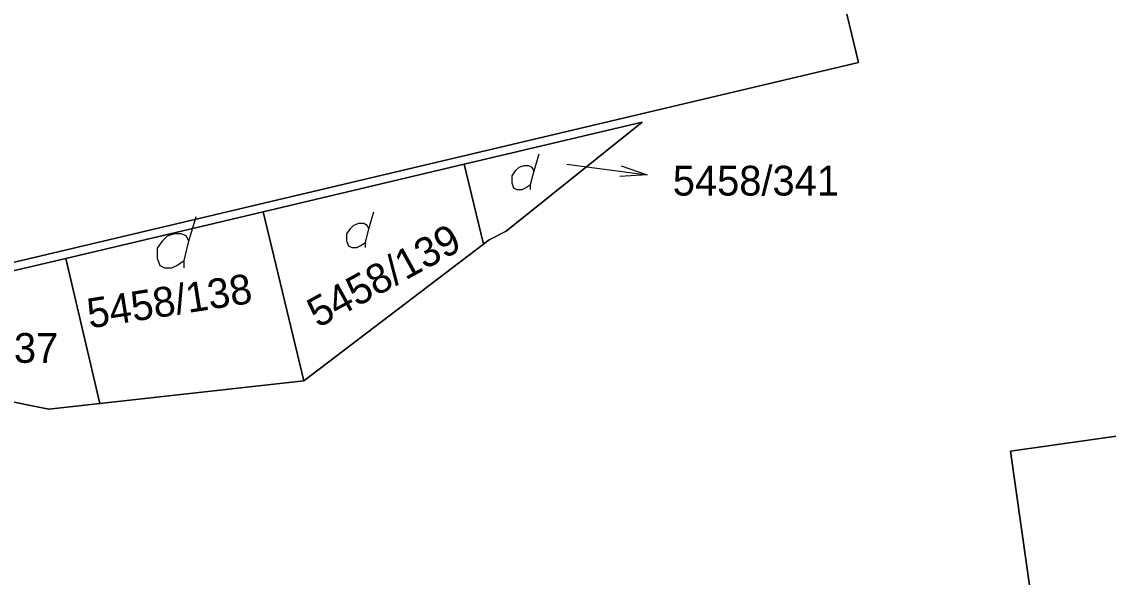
# Model space of a CAD drawing. Extents: x -263587 to -261993, y -1238795 to -1236748.
# Drawn here: x -262929.36 to -262889.25, y -1237151.67 to -1237131.15 of the extents above; entities that cross this region are included whole.
import ezdxf

# ---------------------------------------------------------------- set-up
doc = ezdxf.new("R2010")
doc.units = 0
doc.layers.add('Vrstva 1', color=7, linetype='Continuous')

msp = doc.modelspace()

# ---------------------------------------------------------------- linework, layer by layer
at = {"layer": 'Vrstva 1'}
for p, q in [((-262898.96, -1237130.61), (-262898.47, -1237132.66)), ((-262898.47, -1237132.66), (-262898.96, -1237130.61)), ((-262898.47, -1237132.66), (-262979.05, -1237151.73)), ((-262979.05, -1237151.73), (-262898.47, -1237132.66)), ((-262906.46, -1237134.86), (-262913.03, -1237136.41)), ((-262913.03, -1237136.41), (-262906.46, -1237134.86)), ((-262911.48, -1237138.89), (-262906.46, -1237134.86)), ((-262906.46, -1237134.86), (-262911.48, -1237138.89)), ((-262910.449, -1237136.657), (-262910.26, -1237136.027)), ((-262913.03, -1237136.41), (-262920.45, -1237138.17)), ((-262920.45, -1237138.17), (-262913.03, -1237136.41)), ((-262912.32, -1237139.37), (-262913.03, -1237136.41)), ((-262913.03, -1237136.41), (-262912.32, -1237139.37)), ((-262907.231, -1237136.474), (-262906.266, -1237136.803)), ((-262927.74, -1237139.89), (-262920.45, -1237138.17)), ((-262920.45, -1237138.17), (-262927.74, -1237139.89)), ((-262920.45, -1237138.17), (-262918.95, -1237144.42)), ((-262918.95, -1237144.42), (-262920.45, -1237138.17)), ((-262916.549, -1237138.797), (-262916.36, -1237138.167)), ((-262923.19, -1237139.25), (-262922.92, -1237138.35)), ((-262912.11, -1237139.21), (-262911.48, -1237138.89)), ((-262911.48, -1237138.89), (-262912.11, -1237139.21)), ((-262918.95, -1237144.42), (-262912.32, -1237139.37)), ((-262912.32, -1237139.37), (-262918.95, -1237144.42)), ((-262912.32, -1237139.37), (-262912.11, -1237139.21)), ((-262912.11, -1237139.21), (-262912.32, -1237139.37)), ((-262935.04, -1237141.62), (-262927.74, -1237139.89)), ((-262927.74, -1237139.89), (-262935.04, -1237141.62)), ((-262926.48, -1237145.25), (-262927.74, -1237139.89)), ((-262927.74, -1237139.89), (-262926.48, -1237145.25)), ((-262928.36, -1237145.46), (-262933.64, -1237144.42)), ((-262933.64, -1237144.42), (-262928.36, -1237145.46)), ((-262918.95, -1237144.42), (-262926.48, -1237145.25)), ((-262926.48, -1237145.25), (-262918.95, -1237144.42)), ((-262926.48, -1237145.25), (-262928.36, -1237145.46)), ((-262928.36, -1237145.46), (-262926.48, -1237145.25)), ((-262892.86, -1237147.01), (-262884.3, -1237145.8)), ((-262884.3, -1237145.8), (-262892.86, -1237147.01)), ((-262890.58, -1237163.15), (-262892.86, -1237147.01)), ((-262892.86, -1237147.01), (-262890.58, -1237163.15))]:
    msp.add_line(p, q, dxfattribs=at)
for points in [[(-262910.575, -1237137.35), (-262910.575, -1237137.161), (-262910.449, -1237136.657), (-262910.512, -1237136.531), (-262910.638, -1237136.468), (-262910.827, -1237136.468), (-262911.016, -1237136.531), (-262911.142, -1237136.657), (-262911.268, -1237136.846), (-262911.268, -1237137.098), (-262911.205, -1237137.287), (-262911.079, -1237137.35), (-262910.89, -1237137.35), (-262910.764, -1237137.287), (-262910.575, -1237137.161)], [(-262909.24, -1237136.41), (-262906.266, -1237136.803), (-262907.283, -1237136.87)], [(-262923.37, -1237140.24), (-262923.37, -1237139.97), (-262923.19, -1237139.25), (-262923.28, -1237139.07), (-262923.46, -1237138.98), (-262923.73, -1237138.98), (-262924, -1237139.07), (-262924.18, -1237139.25), (-262924.36, -1237139.52), (-262924.36, -1237139.88), (-262924.27, -1237140.15), (-262924.09, -1237140.24), (-262923.82, -1237140.24), (-262923.64, -1237140.15), (-262923.37, -1237139.97)], [(-262916.675, -1237139.49), (-262916.675, -1237139.301), (-262916.549, -1237138.797), (-262916.612, -1237138.671), (-262916.738, -1237138.608), (-262916.927, -1237138.608), (-262917.116, -1237138.671), (-262917.242, -1237138.797), (-262917.368, -1237138.986), (-262917.368, -1237139.238), (-262917.305, -1237139.427), (-262917.179, -1237139.49), (-262916.99, -1237139.49), (-262916.864, -1237139.427), (-262916.675, -1237139.301)]]:
    msp.add_lwpolyline(points, dxfattribs=at)

# ---------------------------------------------------------------- texts
for s, p in [('5458/341', (-262905.325, -1237137.57)), ('5458/137', (-262934.153, -1237143.75))]:
    msp.add_text(s, height=1.1, dxfattribs=at).set_placement(p)
for s, rotation, p in [('5458/139', 28.7052, (-262918.428, -1237142.48)), ('5458/138', 8.9381, (-262926.86, -1237142.481))]:
    msp.add_text(s, height=1.1, rotation=rotation, dxfattribs=at).set_placement(p)

doc.saveas('drawing.dxf')
